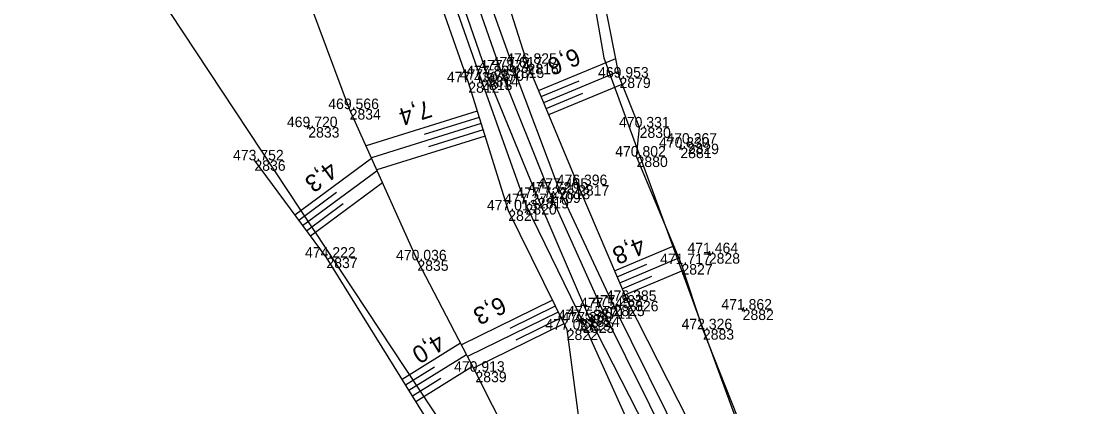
# Model space of a CAD drawing. Extents: x -1234191 to 23050, y -1290331 to -741191.
# Drawn here: x -865111 to -864987.7, y -1108791.8 to -1108747.6 of the extents above; entities that cross this region are included whole.
import ezdxf

# ---------------------------------------------------------------- set-up
doc = ezdxf.new("R2010")
doc.units = 0
for name, color, linetype in [('Vrstva 1', 7, 'Continuous'), ('Vrstva 4', 7, 'Continuous'), ('Vrstva 48', 7, 'Continuous'), ('Vrstva 49', 7, 'Continuous'), ('Vrstva 53', 7, 'Continuous'), ('Vrstva 60', 7, 'Continuous'), ('Vrstva 61', 7, 'Continuous'), ('Vrstva 7', 7, 'Continuous')]:
    doc.layers.add(name, color=color, linetype=linetype)

msp = doc.modelspace()

# ---------------------------------------------------------------- linework, layer by layer
at = {"layer": 'Vrstva 1'}
msp.add_lwpolyline([(-865062.34, -1108735.49), (-865056.16, -1108753.24), (-865050.55, -1108767.24), (-865044.6, -1108780.5), (-865036.34, -1108797.12), (-865027.38, -1108813.6), (-865023.22, -1108820.88), (-865018.18, -1108829.46), (-865008.07, -1108846.04), (-864994.71, -1108867.16), (-864981.25, -1108888.39), (-864968.05, -1108910.06), (-864955.39, -1108932.37), (-864943.86, -1108955.26), (-864934.19, -1108978.14)], dxfattribs=at)
at = {"layer": 'Vrstva 4'}
for points in [[(-864935.54, -1108978.67), (-864945.03, -1108955.91), (-864956.57, -1108933.05), (-864969.28, -1108910.74), (-864982.54, -1108889.19), (-864995.92, -1108867.74), (-865009.35, -1108846.86), (-865019.43, -1108830.23), (-865024.47, -1108821.46), (-865028.66, -1108814.28), (-865037.68, -1108797.81), (-865046.07, -1108781.43), (-865051.9, -1108767.86), (-865057.64, -1108753.91), (-865063.85, -1108735.92), (-865068.82, -1108718.1), (-865073.49, -1108699.87), (-865079.27, -1108663.69)], [(-865077.83, -1108679.98), (-865077.83, -1108679.98), (-865074.26, -1108700.02), (-865070.09, -1108718.32), (-865064.72, -1108736.25), (-865058.38, -1108754.31), (-865053.3, -1108768.56), (-865046.7, -1108782.12), (-865039.27, -1108798.68), (-865030.04, -1108815.19), (-865026.18, -1108820.36), (-865026.25, -1108820.4), (-865026.25, -1108820.4), (-865024.48, -1108823.5), (-865024.48, -1108823.5), (-865024.42, -1108823.46), (-865020.82, -1108830.98), (-865010.57, -1108847.44), (-864997.28, -1108868.46), (-864983.66, -1108889.59), (-864970.45, -1108911.52), (-864957.78, -1108933.81), (-864946.37, -1108956.9), (-864937.01, -1108979.08)], [(-865073.52, -1108679.35), (-865070.5, -1108699.19), (-865066.01, -1108717.41), (-865061.12, -1108735), (-865054.73, -1108752.91), (-865049.47, -1108766.8), (-865043.22, -1108780.2), (-865035.15, -1108796.44), (-865026.19, -1108812.86), (-865016.92, -1108828.65), (-865006.84, -1108845.32), (-864993.52, -1108866.43), (-864980.05, -1108887.66), (-864966.8, -1108909.31), (-864953.96, -1108931.87), (-864942.53, -1108954.77), (-864932.93, -1108977.66)], [(-864931.86, -1108977.29), (-864941.62, -1108954.25), (-864953.08, -1108931.26), (-864965.58, -1108908.77), (-864979.01, -1108887.01), (-864992.79, -1108865.42), (-865006.08, -1108844.8), (-865015.96, -1108828.05), (-865019.9, -1108820.89), (-865020.37, -1108821.1), (-865020.37, -1108821.1), (-865022.22, -1108817.98), (-865022.22, -1108817.98), (-865021.85, -1108817.78), (-865024.68, -1108811.92), (-865033.5, -1108795.64), (-865041.64, -1108779.65), (-865047.28, -1108766.39), (-865053.07, -1108752.49), (-865058.78, -1108734.53), (-865064.68, -1108716.78), (-865068.97, -1108698.72), (-865073.52, -1108679.35), (-865073.52, -1108679.35)]]:
    msp.add_lwpolyline(points, dxfattribs=at)
at = {"layer": 'Vrstva 48'}
for p, q in [((-865051.8, -1108755.54), (-865042.97, -1108751.87)), ((-865051.51, -1108756.24), (-865047.17, -1108754.43)), ((-865051.22, -1108756.93), (-865042.68, -1108753.37)), ((-865050.64, -1108758.31), (-865042.24, -1108754.81)), ((-865050.93, -1108757.62), (-865046.73, -1108755.87)), ((-865058.83, -1108757.92), (-865071.56, -1108761.89)), ((-865058.38, -1108759.35), (-865070.95, -1108763.27)), ((-865058.6, -1108758.64), (-865064.93, -1108760.61)), ((-865058.16, -1108760.07), (-865064.4, -1108762.01)), ((-865057.93, -1108760.78), (-865070.33, -1108764.65)), ((-865079.73, -1108769.81), (-865070.93, -1108763.3)), ((-865078.84, -1108771.02), (-865070.3, -1108764.7)), ((-865077.95, -1108772.22), (-865069.68, -1108766.1)), ((-865079.28, -1108770.41), (-865074.95, -1108767.21)), ((-865078.39, -1108771.62), (-865074.19, -1108768.51)), ((-865043.1, -1108776.21), (-865036.32, -1108773.33)), ((-865042.51, -1108777.59), (-865035.74, -1108774.72)), ((-865042.81, -1108776.9), (-865039.42, -1108775.46)), ((-865041.93, -1108778.97), (-865035.21, -1108776.12)), ((-865042.22, -1108778.28), (-865038.84, -1108776.84)), ((-865050.22, -1108779.59), (-865060.63, -1108784.7)), ((-865049.89, -1108780.26), (-865055.09, -1108782.81)), ((-865049.56, -1108780.93), (-865059.94, -1108786.03)), ((-865048.9, -1108782.28), (-865059.25, -1108787.36)), ((-865049.23, -1108781.61), (-865054.41, -1108784.15)), ((-865067.45, -1108788.62), (-865060.76, -1108784.46)), ((-865066.66, -1108789.9), (-865060.06, -1108785.79)), ((-865067.06, -1108789.26), (-865063.73, -1108787.2)), ((-865065.87, -1108791.17), (-865059.37, -1108787.13)), ((-865066.27, -1108790.53), (-865062.99, -1108788.5))]:
    msp.add_line(p, q, dxfattribs=at)
at = {"layer": 'Vrstva 49'}
for p, q in [((-865078.41, -1108759.64), (-865077.96, -1108759.85)), ((-865078.08, -1108759.52), (-865078.3, -1108759.97)), ((-865034.95, -1108761.55), (-865034.48, -1108761.73)), ((-865034.63, -1108761.41), (-865034.81, -1108761.87)), ((-865035.8, -1108762.02), (-865035.33, -1108762.19)), ((-865035.48, -1108761.87), (-865035.65, -1108762.34)), ((-865032.53, -1108774.1), (-865032.07, -1108774.28)), ((-865032.21, -1108773.96), (-865032.39, -1108774.42)), ((-865028.66, -1108780.57), (-865028.19, -1108780.73)), ((-865028.35, -1108780.41), (-865028.5, -1108780.89))]:
    msp.add_line(p, q, dxfattribs=at)
for points in [[(-865014.71, -1108814.36), (-865020.78, -1108811.28), (-865027.09, -1108797.86), (-865032.98, -1108782.9), (-865035.44, -1108775.44), (-865040.58, -1108763.12), (-865040.23, -1108759.78), (-865042.54, -1108754.07), (-865044.88, -1108742.23), (-865049.25, -1108717.88), (-865050.08, -1108687.09), (-865049.38, -1108681.62), (-865052.02, -1108670.87), (-865062.45, -1108666.02), (-865075.28, -1108665.5), (-865075.05, -1108667.15), (-865074.05, -1108668.23), (-865073.27, -1108677.22), (-865072.68, -1108677.11), (-865072.34, -1108679.02), (-865073.54, -1108679.25), (-865073.52, -1108679.35)], [(-865045.28, -1108822.42), (-865047.62, -1108811.52), (-865051.29, -1108803.12), (-865059.04, -1108787.77), (-865065.69, -1108775.01), (-865073.45, -1108757.68), (-865080.4, -1108739.02), (-865083.75, -1108728.38), (-865087.59, -1108715.71), (-865089.6, -1108702.72), (-865091.61, -1108685.32), (-865090.26, -1108672.4), (-865080.34, -1108666.2), (-865080.17, -1108667.56), (-865080.79, -1108669.24), (-865078.85, -1108678.13), (-865079.39, -1108678.17), (-865079.09, -1108680.06), (-865077.83, -1108679.98)], [(-865077.83, -1108679.98), (-865076.11, -1108700.73), (-865071.25, -1108718.47), (-865066.21, -1108736.53), (-865059.86, -1108754.61), (-865055.28, -1108769.29), (-865048.58, -1108782.94), (-865046.66, -1108797.37), (-865045.28, -1108822.42)], [(-865021.85, -1108817.78), (-865024.68, -1108811.92), (-865033.5, -1108795.64), (-865041.64, -1108779.65), (-865047.28, -1108766.39), (-865053.07, -1108752.49), (-865058.78, -1108734.53), (-865064.68, -1108716.78), (-865068.97, -1108698.72), (-865073.52, -1108679.35)], [(-865045.28, -1108822.42), (-865051.29, -1108814.02), (-865064.22, -1108793.83), (-865076.11, -1108774.7), (-865084.36, -1108763.55)]]:
    msp.add_lwpolyline(points, dxfattribs=at)
at = {"layer": 'Vrstva 53'}
for points in [[(-865057.34, -1108498.15), (-865069.18, -1108569.75), (-865068.07, -1108616.67), (-865059.37, -1108656.3), (-865052.88, -1108676.84), (-865053.07, -1108701.54), (-865044.35, -1108751.8), (-865019.54, -1108819.55), (-865000.29, -1108847.2), (-864955.15, -1108918.2), (-864936.6, -1108950.32), (-864927.58, -1108982.21)], [(-865019.99, -1109376.51), (-864993.23, -1109340.35), (-864972.2, -1109308.69), (-864949.31, -1109265.49), (-864939.61, -1109234.87), (-864928.13, -1109180.95), (-864920.83, -1109133.1), (-864920.45, -1109098.74), (-864924.22, -1109056.21), (-864934.5, -1108999.96), (-864959.81, -1108949.32), (-864975.47, -1108923.73), (-865003.13, -1108886.54), (-865019.29, -1108869.82), (-865031.2, -1108854.74), (-865042.89, -1108836.18), (-865042.99, -1108823.8), (-865100.04, -1108737.44), (-865111.04, -1108692.57), (-865097.28, -1108650.63), (-865077.79, -1108523.9)]]:
    msp.add_lwpolyline(points, dxfattribs=at)
at = {"layer": 'Vrstva 60'}
for p, q in [((-865054.73, -1108752.91), (-865054.73, -1108752.91)), ((-865053.07, -1108752.49), (-865053.07, -1108752.49)), ((-865058.38, -1108754.31), (-865058.38, -1108754.31)), ((-865057.64, -1108753.91), (-865057.64, -1108753.91)), ((-865056.16, -1108753.24), (-865056.16, -1108753.24)), ((-865042.54, -1108754.07), (-865042.54, -1108754.07)), ((-865059.86, -1108754.61), (-865059.86, -1108754.61)), ((-865073.45, -1108757.68), (-865073.45, -1108757.68)), ((-865078.19, -1108759.75), (-865078.19, -1108759.75)), ((-865040.23, -1108759.78), (-865040.23, -1108759.78)), ((-865034.72, -1108761.64), (-865034.72, -1108761.64)), ((-865035.56, -1108762.1), (-865035.56, -1108762.1)), ((-865084.36, -1108763.55), (-865084.36, -1108763.55)), ((-865040.58, -1108763.12), (-865040.58, -1108763.12)), ((-865047.28, -1108766.39), (-865047.28, -1108766.39)), ((-865051.9, -1108767.86), (-865051.9, -1108767.86)), ((-865050.55, -1108767.24), (-865050.55, -1108767.24)), ((-865049.47, -1108766.8), (-865049.47, -1108766.8)), ((-865053.3, -1108768.56), (-865053.3, -1108768.56)), ((-865055.28, -1108769.29), (-865055.28, -1108769.29)), ((-865076.11, -1108774.7), (-865076.11, -1108774.7)), ((-865065.69, -1108775.01), (-865065.69, -1108775.01)), ((-865032.3, -1108774.19), (-865032.3, -1108774.19)), ((-865035.44, -1108775.44), (-865035.44, -1108775.44)), ((-865043.22, -1108780.2), (-865043.22, -1108780.2)), ((-865041.64, -1108779.65), (-865041.64, -1108779.65)), ((-865046.07, -1108781.43), (-865046.07, -1108781.43)), ((-865044.6, -1108780.5), (-865044.6, -1108780.5)), ((-865028.43, -1108780.65), (-865028.43, -1108780.65)), ((-865047.13, -1108781.86), (-865047.13, -1108781.86)), ((-865046.7, -1108782.12), (-865046.7, -1108782.12)), ((-865048.58, -1108782.94), (-865048.58, -1108782.94)), ((-865032.98, -1108782.9), (-865032.98, -1108782.9)), ((-865059.04, -1108787.77), (-865059.04, -1108787.77))]:
    msp.add_line(p, q, dxfattribs=at)
at = {"layer": 'Vrstva 7'}
for p, q in [((-865047.36, -1108781.42), (-865046.91, -1108782.31)), ((-865046.69, -1108781.64), (-865047.58, -1108782.09))]:
    msp.add_line(p, q, dxfattribs=at)

# ---------------------------------------------------------------- texts
at = {"layer": 'Vrstva 48'}
for s, rotation, p in [('6,6', 202.6313, (-865047.55, -1108750.61)), ('7,4', 197.3082, (-865064.44, -1108756.62)), ('4,3', 216.4998, (-865075.78, -1108763.55)), ('4,8', 203.0263, (-865040.12, -1108772.26)), ('6,3', 206.1691, (-865056.15, -1108779.07)), ('4,0', 211.8716, (-865063.35, -1108783.3))]:
    msp.add_text(s, height=2, rotation=rotation, dxfattribs=at).set_placement(p)
at = {"layer": 'Vrstva 60'}
for s, p in [('2815', (-865054.73, -1108754.11)), ('2816', (-865053.07, -1108753.69)), ('2813', (-865058.38, -1108755.51)), ('2814', (-865057.64, -1108755.11)), ('2707', (-865056.16, -1108754.44)), ('2879', (-865042.54, -1108755.27)), ('2812', (-865059.86, -1108755.81)), ('2834', (-865073.45, -1108758.88)), ('2833', (-865078.19, -1108760.95)), ('2830', (-865040.23, -1108760.98)), ('2829', (-865034.72, -1108762.84)), ('2881', (-865035.56, -1108763.3)), ('2836', (-865084.36, -1108764.75)), ('2880', (-865040.58, -1108764.32)), ('2817', (-865047.28, -1108767.59)), ('2819', (-865051.9, -1108769.06)), ('2709', (-865050.55, -1108768.44)), ('2818', (-865049.47, -1108768)), ('2820', (-865053.3, -1108769.76)), ('2821', (-865055.28, -1108770.49)), ('2828', (-865032.3, -1108775.39)), ('2837', (-865076.11, -1108775.9)), ('2835', (-865065.69, -1108776.21)), ('2827', (-865035.44, -1108776.64)), ('2825', (-865043.22, -1108781.4)), ('2826', (-865041.64, -1108780.85)), ('2824', (-865046.07, -1108782.63)), ('2711', (-865044.6, -1108781.7)), ('2882', (-865028.43, -1108781.85)), ('2713', (-865047.13, -1108783.06)), ('2823', (-865046.7, -1108783.32)), ('2822', (-865048.58, -1108784.14)), ('2883', (-865032.98, -1108784.1)), ('2839', (-865059.04, -1108788.97))]:
    msp.add_text(s, height=1.2, dxfattribs=at).set_placement(p)
at = {"layer": 'Vrstva 61'}
for s, p in [('477.617', (-865057.18, -1108752.91)), ('476.825', (-865055.52, -1108752.49)), ('477.575', (-865060.83, -1108754.31)), ('477.899', (-865060.09, -1108753.91)), ('477.874', (-865058.61, -1108753.24)), ('469.953', (-865044.99, -1108754.07)), ('477.430', (-865062.31, -1108754.61)), ('469.566', (-865075.9, -1108757.68)), ('469.720', (-865080.64, -1108759.75)), ('470.331', (-865042.59, -1108759.78)), ('470.267', (-865037.17, -1108761.64)), ('470.330', (-865038.01, -1108762.1)), ('473.752', (-865086.81, -1108763.55)), ('470.802', (-865043.03, -1108763.12)), ('476.396', (-865049.73, -1108766.39)), ('477.727', (-865054.35, -1108767.86)), ('477.720', (-865053, -1108767.24)), ('477.465', (-865051.93, -1108766.8)), ('477.274', (-865055.75, -1108768.56)), ('477.013', (-865057.73, -1108769.29)), ('474.222', (-865078.56, -1108774.7)), ('470.036', (-865068.14, -1108775.01)), ('471.464', (-865034.75, -1108774.19)), ('471.717', (-865037.89, -1108775.44)), ('477.282', (-865045.67, -1108780.2)), ('476.385', (-865044.1, -1108779.65)), ('477.570', (-865048.52, -1108781.43)), ('477.545', (-865047.06, -1108780.5)), ('471.862', (-865030.87, -1108780.65)), ('477.588', (-865049.59, -1108781.86)), ('477.269', (-865049.16, -1108782.12)), ('477.087', (-865051.03, -1108782.94)), ('472.326', (-865035.43, -1108782.9)), ('470.913', (-865061.49, -1108787.77))]:
    msp.add_text(s, height=1.2, dxfattribs=at).set_placement(p)

doc.saveas('drawing.dxf')
